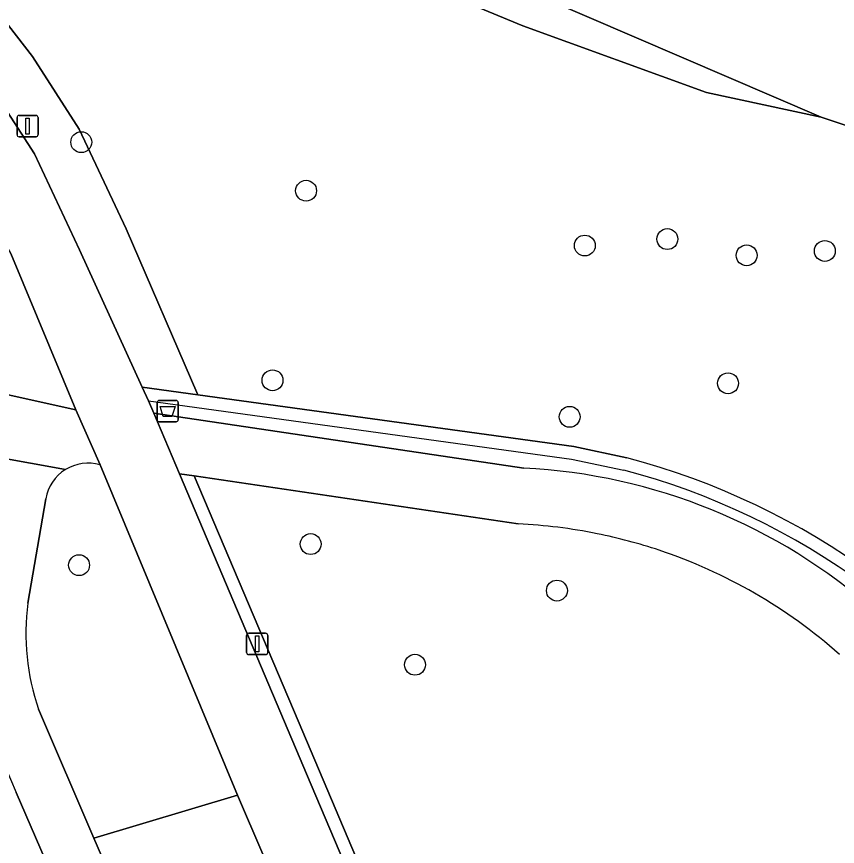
# Model space of a CAD drawing. Extents: x 158086 to 159499, y 382904 to 383981.
# Drawn here: x 159184.56 to 159223.02, y 383553.72 to 383592.6 of the extents above; entities that cross this region are included whole.
import ezdxf

# ---------------------------------------------------------------- set-up
doc = ezdxf.new("R2010")
doc.units = 0
for name, color, linetype in [('IMGEO_Afvalbak', 7, 'Continuous'), ('IMGEO_Berm_groen', 7, 'Continuous'), ('IMGEO_Boom', 7, 'Continuous'), ('IMGEO_Fietspad_open', 7, 'Continuous'), ('IMGEO_Groenvoorziening', 7, 'Continuous'), ('IMGEO_Haag', 7, 'Continuous'), ('IMGEO_Hek', 7, 'Continuous'), ('IMGEO_Lichtmast', 7, 'Continuous'), ('IMGEO_Voetpad_halfverhard', 7, 'Continuous')]:
    doc.layers.add(name, color=color, linetype=linetype)

msp = doc.modelspace()

# ---------------------------------------------------------------- linework, layer by layer
at = {"layer": 'IMGEO_Afvalbak'}
for p, q in [((159191.245, 383574.614), (159192.035, 383574.614)), ((159192.035, 383574.614), (159191.245, 383574.614)), ((159191.145, 383573.714), (159191.145, 383574.514)), ((159191.145, 383574.514), (159191.145, 383573.714)), ((159192.135, 383574.514), (159192.135, 383573.714)), ((159192.135, 383573.714), (159192.135, 383574.514)), ((159192.035, 383573.614), (159191.245, 383573.614)), ((159191.245, 383573.614), (159192.035, 383573.614))]:
    msp.add_line(p, q, dxfattribs=at)
msp.add_lwpolyline([(159191.288, 383574.328), (159191.992, 383574.328), (159191.843, 383573.858), (159191.437, 383573.858), (159191.288, 383574.328)], dxfattribs=at)
for centre, start, end in [((159191.245, 383574.514), 90, 180), ((159191.245, 383574.514), 90, 180), ((159192.035, 383574.514), 0, 90), ((159192.035, 383574.514), 360, 90), ((159191.245, 383573.714), 180, 270), ((159191.245, 383573.714), 180, 270), ((159192.035, 383573.714), 270, 0), ((159192.035, 383573.714), 270, 0)]:
    msp.add_arc(centre, 0.1, start, end, dxfattribs=at)
at = {"layer": 'IMGEO_Berm_groen'}
msp.add_lwpolyline([(159086.577, 383664.934), (159106.078, 383650.693), (159116.489, 383643.09), (159134.156, 383631.849), (159150.351, 383621.947), (159177.164, 383607.204), (159191.538, 383601.097), (159222.257, 383587.89), (159245.269, 383580.167), (159251.396, 383577.664), (159254.523, 383576.387)], dxfattribs=at)
msp.add_lwpolyline([(159194.908, 383556.124), (159188.176, 383554.097), (159199.885, 383527.155), (159206.405, 383529.355)], close=True, dxfattribs=at)
at = {"layer": 'IMGEO_Boom'}
for centre in [(159187.592, 383586.717), (159198.127, 383584.442), (159215.056, 383582.177), (159211.188, 383581.872), (159222.435, 383581.618), (159218.771, 383581.414), (159196.555, 383575.559), (159217.898, 383575.418), (159210.478, 383573.847), (159198.342, 383567.885), (159187.491, 383566.894), (159209.88, 383565.704), (159203.23, 383562.231)]:
    msp.add_circle(centre, 0.489, dxfattribs=at)
at = {"layer": 'IMGEO_Fietspad_open'}
for points in [[(159192.192, 383571.18), (159190.988, 383574.019), (159190.744, 383574.595), (159190.449, 383575.241), (159187.513, 383581.676), (159185.394, 383586.163), (159183.347, 383589.346), (159181.593, 383591.585), (159178.768, 383594.556), (159174.879, 383597.787), (159172.327, 383599.508), (159169.898, 383600.826), (159157.691, 383606.285), (159127.234, 383622.05), (159097.45, 383639.217), (159096.486, 383639.772), (159092.442, 383642.238), (159084.597, 383647.387), (159074.115, 383654.938), (159049.009, 383673.915)], [(159102.242, 383632.688), (159119.704, 383622.74), (159125.592, 383619.386), (159134.488, 383614.742), (159143.724, 383609.92), (159151.45, 383605.887), (159156.824, 383603.295), (159161.97, 383600.813), (159167.241, 383598.596), (159168.554, 383598.043), (159172.994, 383595.281), (159174.47, 383594.156), (159177.558, 383591.342), (159181.402, 383586.562), (159181.583, 383586.338), (159184.299, 383581.506), (159187.332, 383574.178), (159188.475, 383571.592), (159194.908, 383556.124), (159206.405, 383529.355)], [(159209.737, 383529.796), (159198.371, 383556.604), (159192.192, 383571.18)]]:
    msp.add_lwpolyline(points, dxfattribs=at)
at = {"layer": 'IMGEO_Groenvoorziening'}
for points in [[(159073.62, 383669.92), (159091.062, 383656.985), (159097.134, 383652.633), (159104.007, 383647.938), (159107.457, 383645.582), (159125.016, 383633.992), (159136.17, 383627.16), (159145.702, 383621.79), (159158.899, 383614.734), (159174.584, 383606.631), (159183.494, 383602.423), (159208.283, 383592.173), (159216.897, 383589.048), (159222.257, 383587.89), (159191.538, 383601.097), (159177.164, 383607.204), (159150.351, 383621.947), (159134.156, 383631.849), (159116.489, 383643.09), (159106.078, 383650.693), (159086.577, 383664.934)], [(159208.283, 383592.173), (159183.494, 383602.423), (159174.584, 383606.631), (159158.899, 383614.734), (159145.702, 383621.79), (159136.17, 383627.16), (159125.016, 383633.992), (159107.457, 383645.582), (159104.007, 383647.938), (159098.903, 383641.15), (159128.385, 383624.156), (159158.733, 383608.448), (159170.962, 383602.979), (159173.573, 383601.562), (159176.32, 383599.71), (159180.41, 383596.312), (159183.411, 383593.156), (159185.305, 383590.738), (159187.497, 383587.329), (159189.701, 383582.663), (159193.05, 383574.882), (159210.669, 383572.455), (159213.162, 383571.931)], [(159233.455, 383557.081), (159237.659, 383549.314), (159242.114, 383551.596), (159240.394, 383561.416), (159244.5, 383577.004), (159245.668, 383579.117), (159244.941, 383579.417), (159245.269, 383580.167), (159222.257, 383587.89), (159216.897, 383589.048), (159208.283, 383592.173)], [(159213.162, 383571.931), (159210.669, 383572.455), (159193.05, 383574.882), (159190.449, 383575.241), (159190.744, 383574.595), (159190.988, 383574.019), (159208.328, 383571.449)], [(159185.59, 383560.147), (159188.176, 383554.097), (159194.908, 383556.124), (159188.475, 383571.592)], [(159208.065, 383568.827), (159192.887, 383571.077), (159197.755, 383559.595), (159198.926, 383556.833), (159210.288, 383530.033), (159218.909, 383533.742)], [(159185.934, 383570.009), (159185.088, 383565.115)], [(159196.88, 383527.739), (159184.542, 383556.251)]]:
    msp.add_lwpolyline(points, dxfattribs=at)
for points in [[(159128.385, 383624.156), (159098.903, 383641.15), (159097.45, 383639.217), (159127.234, 383622.05), (159157.691, 383606.285), (159169.898, 383600.826), (159172.327, 383599.508), (159174.879, 383597.787), (159178.768, 383594.556), (159181.593, 383591.585), (159183.347, 383589.346), (159185.394, 383586.163), (159187.513, 383581.676), (159190.449, 383575.241), (159193.05, 383574.882), (159189.701, 383582.663), (159187.497, 383587.329), (159185.305, 383590.738), (159183.411, 383593.156), (159180.41, 383596.312), (159176.32, 383599.71), (159173.573, 383601.562), (159170.962, 383602.979), (159158.733, 383608.448)], [(159184.299, 383581.506), (159181.583, 383586.338), (159181.402, 383586.562), (159177.911, 383585.588), (159180.276, 383581.223), (159179.71, 383575.862), (159187.332, 383574.178)], [(159192.887, 383571.077), (159192.192, 383571.18), (159198.371, 383556.604), (159209.737, 383529.796), (159214.431, 383518.724), (159214.999, 383518.922), (159214.043, 383521.177), (159211.577, 383526.995), (159210.288, 383530.033), (159198.926, 383556.833), (159197.755, 383559.595)]]:
    msp.add_lwpolyline(points, close=True, dxfattribs=at)
for centre, radius, start, end in [((159204.346, 383538.594), 34.483, 32.4203, 75.1879), ((159204.346, 383538.594), 34.483, 32.4203, 75.1879), ((159187.905, 383569.678), 1.997, 73.4228, 121.9787), ((159187.905, 383569.675), 2, 121.9269, 170.3831), ((159206.941, 383544.454), 27.03, 48.6096, 87.0584), ((159206.918, 383544.261), 24.593, 78.6169, 87.3271), ((159206.844, 383544.096), 24.769, 71.5788, 78.5239), ((159206.946, 383544.464), 24.388, 48.4452, 71.5321), ((159195.945, 383563.703), 10.949, 172.5886, 198.9514)]:
    msp.add_arc(centre, radius, start, end, dxfattribs=at)
at = {"layer": 'IMGEO_Haag'}
msp.add_lwpolyline([(159213.162, 383571.931), (159210.669, 383572.455), (159193.05, 383574.882), (159190.449, 383575.241), (159190.744, 383574.595), (159190.988, 383574.019), (159208.328, 383571.449)], dxfattribs=at)
for centre, radius, start, end in [((159204.346, 383538.594), 34.483, 32.4203, 75.1879), ((159206.941, 383544.454), 27.03, 48.6096, 87.0584)]:
    msp.add_arc(centre, radius, start, end, dxfattribs=at)
at = {"layer": 'IMGEO_Hek'}
for points in [[(159190.744, 383574.595), (159210.567, 383571.863), (159213.023, 383571.347)], [(159190.988, 383574.019), (159190.744, 383574.595)], [(159192.192, 383571.18), (159190.988, 383574.019)], [(159198.371, 383556.604), (159192.192, 383571.18)], [(159209.737, 383529.796), (159198.371, 383556.604)]]:
    msp.add_lwpolyline(points, dxfattribs=at)
msp.add_arc((159204.348, 383538.596), 33.881, 32.4542, 75.1639, dxfattribs=at)
at = {"layer": 'IMGEO_Lichtmast'}
for p, q in [((159184.582, 383587.072), (159184.582, 383587.872)), ((159184.582, 383587.872), (159184.582, 383587.072)), ((159184.682, 383587.972), (159185.472, 383587.972)), ((159185.472, 383587.972), (159184.682, 383587.972)), ((159185.572, 383587.872), (159185.572, 383587.072)), ((159185.572, 383587.072), (159185.572, 383587.872)), ((159185.472, 383586.972), (159184.682, 383586.972)), ((159184.682, 383586.972), (159185.472, 383586.972)), ((159195.337, 383562.804), (159195.337, 383563.604)), ((159195.337, 383563.604), (159195.337, 383562.804)), ((159195.437, 383563.704), (159196.227, 383563.704)), ((159196.227, 383563.704), (159195.437, 383563.704)), ((159196.327, 383563.604), (159196.327, 383562.804)), ((159196.327, 383562.804), (159196.327, 383563.604)), ((159196.227, 383562.704), (159195.437, 383562.704)), ((159195.437, 383562.704), (159196.227, 383562.704))]:
    msp.add_line(p, q, dxfattribs=at)
for points in [[(159185.002, 383587.847), (159185.152, 383587.847), (159185.152, 383587.097), (159185.002, 383587.097), (159185.002, 383587.847)], [(159195.757, 383563.579), (159195.907, 383563.579), (159195.907, 383562.829), (159195.757, 383562.829), (159195.757, 383563.579)]]:
    msp.add_lwpolyline(points, dxfattribs=at)
for centre, start, end in [((159184.682, 383587.872), 90, 180), ((159184.682, 383587.872), 90, 180), ((159185.472, 383587.872), 0, 90), ((159185.472, 383587.872), 360, 90), ((159184.682, 383587.072), 180, 270), ((159184.682, 383587.072), 180, 270), ((159185.472, 383587.072), 270, 0), ((159185.472, 383587.072), 270, 0), ((159195.437, 383563.604), 90, 180), ((159195.437, 383563.604), 90, 180), ((159196.227, 383563.604), 0, 90), ((159196.227, 383563.604), 360, 90), ((159195.437, 383562.804), 180, 270), ((159195.437, 383562.804), 180, 270), ((159196.227, 383562.804), 270, 0), ((159196.227, 383562.804), 270, 0)]:
    msp.add_arc(centre, 0.1, start, end, dxfattribs=at)
at = {"layer": 'IMGEO_Voetpad_halfverhard'}
for points in [[(159188.475, 383571.592), (159187.332, 383574.178), (159179.71, 383575.862), (159178.924, 383576.036), (159177.718, 383576.302)], [(159208.328, 383571.449), (159190.988, 383574.019), (159192.192, 383571.18), (159192.887, 383571.077), (159208.065, 383568.827)], [(159186.848, 383571.372), (159183.553, 383571.969)], [(159183.553, 383571.969), (159186.848, 383571.372)], [(159185.088, 383565.115), (159185.934, 383570.009)], [(159179.666, 383566.489), (159180.777, 383564.257), (159183.068, 383559.658), (159184.278, 383556.862), (159184.542, 383556.251), (159196.88, 383527.739), (159198.757, 383523.344), (159201.661, 383516.542), (159203.043, 383513.306), (159203.977, 383511.073), (159207.694, 383502.019), (159207.838, 383502.078), (159209.923, 383502.973), (159206.191, 383511.995), (159205.374, 383514.301), (159204.037, 383517.431), (159201.843, 383522.57), (159201.165, 383524.157), (159199.885, 383527.155), (159188.176, 383554.097)], [(159188.176, 383554.097), (159185.59, 383560.147)]]:
    msp.add_lwpolyline(points, dxfattribs=at)
for centre, radius, start, end in [((159187.905, 383569.678), 1.997, 73.4228, 121.9787), ((159187.905, 383569.675), 2, 121.9269, 170.3831), ((159206.941, 383544.454), 27.03, 48.6096, 87.0584), ((159206.918, 383544.261), 24.593, 78.6169, 87.3271), ((159206.844, 383544.096), 24.769, 71.5788, 78.5239), ((159206.946, 383544.464), 24.388, 48.4452, 71.5321), ((159195.945, 383563.703), 10.949, 172.5886, 198.9514)]:
    msp.add_arc(centre, radius, start, end, dxfattribs=at)

doc.saveas('drawing.dxf')
